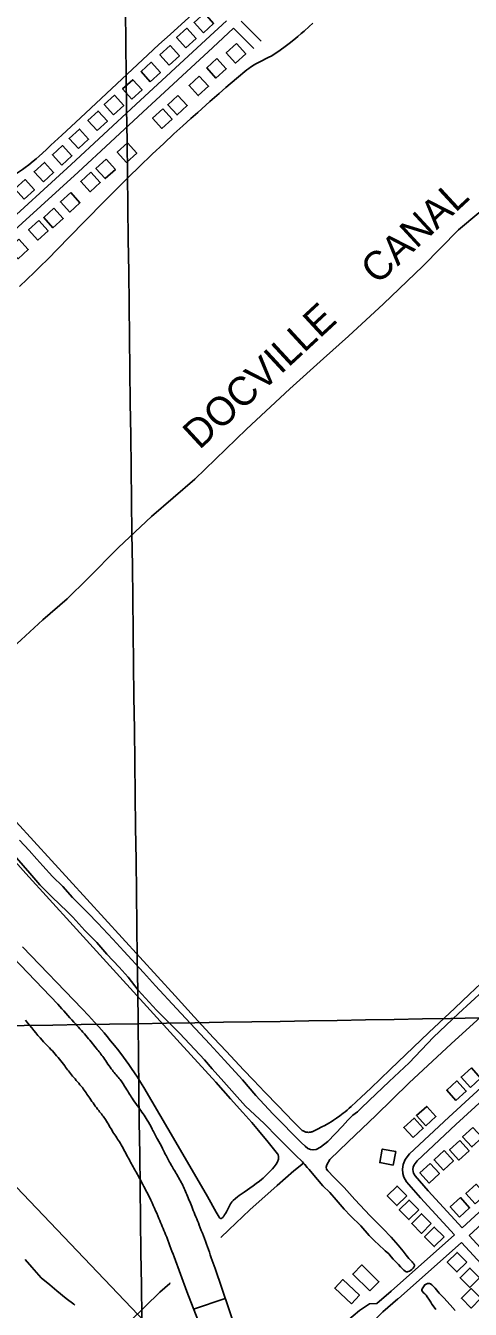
# Model space of a CAD drawing. Extents: x 3704301 to 3742427, y 506229 to 532009.
# Drawn here: x 3734570 to 3735860, y 517200 to 520919 of the extents above; entities that cross this region are included whole.
import ezdxf

# ---------------------------------------------------------------- set-up
doc = ezdxf.new("R2010")
doc.units = 0
for name, color, linetype in [('V-BLDG-OTLN', 7, 'Continuous'), ('V-GRID-MAJR', 7, 'Continuous'), ('V-RIVR-IDEN', 7, 'Continuous'), ('V-ROAD-CNTR', 7, 'Continuous'), ('V-SITE-VEGE', 7, 'Continuous'), ('V-TOPO-SHOR', 7, 'Continuous'), ('V-UTIL-LINE', 7, 'Continuous')]:
    doc.layers.add(name, color=color, linetype=linetype)

msp = doc.modelspace()

# ---------------------------------------------------------------- linework, layer by layer
at = {"layer": 'V-BLDG-OTLN'}
for points in [[(3735085.736, 520898.70900000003), (3735115.3680000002, 520925.577), (3735088.4990000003, 520955.21), (3735058.867, 520928.341)], [(3735034.812, 520855.145), (3735064.444, 520882.01300000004), (3735037.575, 520911.646), (3735007.943, 520884.777)], [(3735181.4960000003, 520867.42600000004), (3735151.93, 520840.48600000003), (3735178.8710000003, 520810.919), (3735208.437, 520837.86)], [(3734986.718, 520804.94200000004), (3735016.35, 520831.81), (3734989.481, 520861.443), (3734959.849, 520834.574)], [(3734931.674, 520756.614), (3734961.306, 520783.482), (3734934.437, 520813.115), (3734904.805, 520786.246)], [(3735124.842, 520823.858), (3735095.276, 520796.918), (3735122.217, 520767.351), (3735151.7830000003, 520794.292)], [(3734878.096, 520706.135), (3734907.728, 520733.003), (3734880.859, 520762.636), (3734851.227, 520735.767)], [(3735073.6040000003, 520773.275), (3735044.038, 520746.335), (3735070.9790000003, 520716.768), (3735100.545, 520743.70900000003)], [(3734825.023, 520661.10500000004), (3734854.6550000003, 520687.973), (3734827.786, 520717.606), (3734798.154, 520690.737)], [(3735011.96, 520717.167), (3734982.394, 520690.227), (3735009.335, 520660.66000000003), (3735038.901, 520687.601)], [(3734777.647, 520615.298), (3734807.279, 520642.166), (3734780.41, 520671.799), (3734750.778, 520644.93)], [(3734967.7460000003, 520677.99100000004), (3734938.18, 520651.05100000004), (3734965.1210000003, 520621.484), (3734994.687, 520648.425)], [(3734723.208, 520563.03500000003), (3734752.84, 520589.903), (3734725.971, 520619.536), (3734696.339, 520592.667)], [(3734674.7090000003, 520515.455), (3734704.341, 520542.32300000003), (3734677.472, 520571.956), (3734647.84, 520545.087)], [(3734865.387, 520579.425), (3734835.821, 520552.485), (3734862.762, 520522.918), (3734892.328, 520549.859)], [(3734803.63, 520532.439), (3734774.0640000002, 520505.499), (3734801.005, 520475.93200000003), (3734830.571, 520502.873)], [(3734621.722, 520466.514), (3734651.3540000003, 520493.382), (3734624.485, 520523.015), (3734594.853, 520496.146)], [(3734566.1, 520416.909), (3734595.7320000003, 520443.777), (3734568.863, 520473.41000000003), (3734539.231, 520446.541)], [(3734759.722, 520494.291), (3734730.156, 520467.351), (3734757.097, 520437.784), (3734786.663, 520464.72500000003)], [(3734700.821, 520435.456), (3734671.255, 520408.516), (3734698.196, 520378.949), (3734727.762, 520405.89)], [(3734652.156, 520389.967), (3734622.59, 520363.027), (3734649.531, 520333.46), (3734679.097, 520360.401)], [(3734608.105, 520354.431), (3734578.539, 520327.49100000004), (3734605.48, 520297.924), (3734635.046, 520324.865)], [(3734550.713, 520300.216), (3734521.147, 520273.276), (3734548.088, 520243.70900000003), (3734577.654, 520270.65)], [(3735860.114, 517842.693), (3735889.762, 517869.545), (3735862.911, 517899.193), (3735833.2630000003, 517872.342)], [(3735818.2490000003, 517805.162), (3735847.897, 517832.014), (3735821.046, 517861.662), (3735791.398, 517834.811)], [(3735730.478, 517731.234), (3735760.126, 517758.086), (3735733.275, 517787.734), (3735703.627, 517760.88300000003)], [(3735693.787, 517697.191), (3735723.435, 517724.043), (3735696.5840000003, 517753.691), (3735666.936, 517726.84)], [(3735866.6950000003, 517726.761), (3735837.265, 517699.67100000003), (3735864.356, 517670.24100000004), (3735893.785, 517697.332)], [(3735829.3170000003, 517688.67600000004), (3735799.887, 517661.586), (3735826.978, 517632.156), (3735856.407, 517659.24700000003)], [(3735636.298, 517617.445), (3735643.574, 517656.777), (3735604.241, 517664.053), (3735596.965, 517624.721)], [(3735783.997, 517659.70900000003), (3735754.5670000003, 517632.619), (3735781.6580000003, 517603.189), (3735811.0870000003, 517630.28)], [(3735743.062, 517622.117), (3735713.632, 517595.027), (3735740.723, 517565.597), (3735770.1520000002, 517592.688)], [(3735874.061, 517505.732), (3735903.7090000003, 517532.58400000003), (3735876.858, 517562.232), (3735847.21, 517535.381)], [(3735675.574, 517528.181), (3735647.386, 517556.561), (3735619.005, 517528.374), (3735647.193, 517499.993)], [(3735828.287, 517466.626), (3735857.935, 517493.478), (3735831.0840000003, 517523.126), (3735801.436, 517496.275)], [(3735710.233, 517487.816), (3735682.045, 517516.196), (3735653.664, 517488.009), (3735681.852, 517459.628)], [(3735746.4760000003, 517447.901), (3735718.288, 517476.281), (3735689.907, 517448.094), (3735718.095, 517419.713)], [(3735783.568, 517409.51), (3735755.38, 517437.89), (3735726.9990000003, 517409.70300000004), (3735755.187, 517381.322)], [(3735849.574, 517336.222), (3735821.386, 517364.602), (3735793.005, 517336.41500000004), (3735821.193, 517308.034)], [(3735568.544, 517252.967), (3735518.896, 517301.819), (3735545.0640000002, 517328.413), (3735594.7120000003, 517279.561)], [(3735886.8710000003, 517290.789), (3735858.683, 517319.169), (3735830.302, 517290.982), (3735858.49, 517262.601)], [(3735515.301, 517215.759), (3735466.529, 517260.924), (3735489.6520000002, 517285.893), (3735538.423, 517240.727)], [(3735890.467, 517231.498), (3735862.279, 517259.878), (3735833.898, 517231.691), (3735862.086, 517203.31)]]:
    msp.add_lwpolyline(points, close=True, dxfattribs=at)
at = {"layer": 'V-GRID-MAJR'}
for points in [[(3734972.0700000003, 511968.765), (3734896.2830000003, 518027.318), (3734820.471, 524087.803), (3734744.659, 530148.301), (3734744.6350000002, 530150.22)], [(3708498.534, 517706.704), (3713778.102, 517769.291), (3719057.661, 517832.646), (3724337.211, 517896.76900000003), (3729616.752, 517961.659), (3734896.2830000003, 518027.318), (3740175.804, 518093.744), (3740175.805, 518093.744)]]:
    msp.add_spline(points, degree=3, dxfattribs=at)
at = {"layer": 'V-ROAD-CNTR'}
for points in [[(3735152.728655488, 520933.5141067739), (3735092.729775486, 520878.3432171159), (3734889.6711816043, 520690.533592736), (3734702.124556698, 520517.22593935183), (3734485.429990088, 520319.63833452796), (3734461.7860373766, 520298.1883774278)], [(3735173.1676146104, 520911.5541506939), (3735113.06773481, 520856.28926122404), (3734910.037140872, 520668.50563679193), (3734722.4125161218, 520495.125983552), (3734505.615949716, 520297.44437891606), (3734481.807997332, 520275.846422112)], [(3735231.6104977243, 520852.9862678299), (3735173.1676146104, 520911.5541506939)], [(3735252.8464552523, 520874.17622544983), (3735195.2705704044, 520931.87711004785)], [(3734663.6026337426, 518083.7798062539), (3734467.4870259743, 518287.17739945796), (3734189.0345828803, 518588.35179710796), (3734008.078944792, 518780.6884124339), (3733923.8531132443, 518870.73123234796), (3733845.038270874, 518953.25106730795), (3733772.03041689, 519049.8518741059), (3733686.516587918, 519158.7036564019), (3733618.9227231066, 519235.5395027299), (3733578.629803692, 519280.4834128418), (3733492.704975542, 519373.463226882), (3733299.9583610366, 519576.45782089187), (3732978.34700426, 519928.68811642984), (3732708.274544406, 520237.06149968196), (3732479.026002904, 520500.727972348), (3732370.2532204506, 520626.19272141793), (3732327.4153061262, 520672.54662871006), (3732273.599413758, 520730.30651319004), (3732222.1415166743, 520782.2354093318), (3732160.9946389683, 520845.2532832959)], [(3735715.3775301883, 517522.9319279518), (3735674.750611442, 517568.70683640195), (3735667.454626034, 517582.4738088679), (3735664.0236328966, 517593.621786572), (3735663.122634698, 517605.641762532), (3735664.7736313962, 517619.44673492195), (3735671.2876183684, 517634.078705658), (3735683.59659375, 517650.37367306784), (3735797.6813655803, 517756.70046041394), (3736057.0648468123, 517994.008985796), (3736319.8183213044, 518233.007507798)], [(3735737.815485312, 517542.845888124), (3735699.5745617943, 517585.93080195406), (3735695.292570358, 517594.0117857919), (3735693.6875735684, 517599.2257753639), (3735693.25657443, 517604.9757638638), (3735694.023572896, 517611.38475104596), (3735697.297566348, 517618.7387363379), (3735705.960549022, 517630.2077133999), (3735818.033324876, 517734.660504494), (3736077.282806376, 517971.84503012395), (3736340.051280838, 518210.8585520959)], [(3736495.1509706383, 518040.098893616), (3736400.191160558, 517953.41506698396), (3736031.88089718, 517615.5297427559), (3735836.444288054, 517435.51210279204)], [(3736515.3219302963, 518017.89193803), (3736420.4451200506, 517931.28311124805), (3736052.182856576, 517593.44378692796), (3735856.742247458, 517413.42114697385)], [(3735715.55152984, 517522.73992833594), (3735814.2613324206, 517415.314143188)], [(3735737.6414856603, 517543.0378877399), (3735836.444288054, 517435.51210279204)], [(3735814.2613324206, 517415.314143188), (3735630.264700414, 517252.4424689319)], [(3735856.742247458, 517413.42114697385), (3735986.24598845, 517272.48342884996)], [(3735834.562291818, 517393.2211873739), (3735650.1486606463, 517229.97851385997)], [(3735834.562291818, 517393.2211873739), (3735971.4880179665, 517244.2054854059)], [(3735000.63295968, 517351.391271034), (3735037.7898853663, 517250.83847213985), (3735069.48782197, 517169.01163579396)], [(3735199.2405624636, 517083.8128061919), (3735119.7927213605, 517317.43233895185)], [(3735057.409846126, 517200.19057343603), (3735149.135662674, 517231.1475115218)], [(3735649.9846609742, 517229.83551414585), (3735606.502747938, 517192.46058889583), (3735576.93680707, 517163.0926476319), (3735549.5008619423, 517133.3657070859), (3735516.0589288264, 517101.87777006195), (3735470.400020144, 517062.42484896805), (3735418.3971241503, 517012.9029480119), (3735378.290204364, 516976.80902020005), (3735331.0002989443, 516933.58710664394), (3735291.3713782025, 516892.675188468)], [(3735630.428700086, 517252.58546864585), (3735588.8797831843, 517216.8715400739)], [(3735252.910455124, 516945.937081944), (3735318.7693234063, 517001.339971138), (3735438.606083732, 517109.692754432), (3735501.3599582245, 517165.3416431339), (3735538.667883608, 517196.304581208), (3735567.8358252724, 517215.55554270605), (3735588.8797831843, 517216.8715400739)]]:
    msp.add_lwpolyline(points, dxfattribs=at)
for points in [[(3735119.7927213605, 517317.43233895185), (3735073.574813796, 517443.89508602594), (3735053.9978529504, 517492.12898955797), (3735037.720885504, 517532.14990951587), (3735021.4939179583, 517567.21883937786), (3735001.853957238, 517601.6517705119), (3734983.425994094, 517633.94870591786), (3734967.305026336, 517665.36664308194), (3734953.0760547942, 517692.276589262), (3734937.39808615, 517721.85253010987), (3734922.6171157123, 517748.00547780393), (3734898.1031647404, 517784.2064054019), (3734881.8791971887, 517807.0333597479), (3734861.13323868, 517839.95029391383), (3734844.2272724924, 517865.1502435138), (3734821.66831761, 517892.1521895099), (3734796.6343676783, 517928.3761170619), (3734774.89841115, 517956.385061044), (3734744.924471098, 517992.81798817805), (3734710.35854023, 518031.5289107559), (3734663.6026337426, 518083.7798062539)], [(3734570.2168205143, 518037.463898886), (3734618.27872439, 517979.1670154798), (3734651.9486570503, 517943.88008605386), (3734683.38359418, 517905.04116373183), (3734706.36354822, 517875.67722246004), (3734734.627491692, 517841.92128997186), (3734755.9814489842, 517811.06235168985), (3734782.34839625, 517775.5644226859), (3734801.810357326, 517749.21347538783), (3734823.4753139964, 517713.39354702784), (3734845.0012709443, 517680.4436129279), (3734865.289230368, 517642.858688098), (3734884.409192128, 517608.4477569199), (3734903.0201549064, 517574.31982517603), (3734930.015100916, 517522.905928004), (3734956.6360476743, 517462.652048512), (3734976.0300088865, 517416.24814132), (3735000.63295968, 517351.391271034)]]:
    msp.add_spline(points, degree=3, dxfattribs=at)
at = {"layer": 'V-SITE-VEGE'}
for points in [[(3735054.389, 520952.87200000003), (3734989.1890000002, 520893.91000000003), (3734956.6750000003, 520864.341), (3734924.312, 520834.608), (3734864.191, 520778.745), (3734729.2260000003, 520652.641), (3734675.218, 520602.408), (3734643.7260000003, 520572.696), (3734630.68, 520560.514), (3734619.1950000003, 520549.995), (3734609.102, 520540.972), (3734600.245, 520533.26300000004), (3734592.481, 520526.697), (3734579.718, 520516.357), (3734569.285, 520508.384), (3734561.46, 520502.728), (3734555.592, 520498.683), (3734546.798, 520492.965), (3734538.0160000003, 520487.697), (3734536.0670000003, 520486.657), (3734534.137, 520485.772), (3734532.2290000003, 520485.03500000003), (3734528.44, 520483.956), (3734524.735, 520483.36600000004)], [(3735151.163, 520739.972), (3735181.488, 520765.781), (3735212.042, 520791.33400000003), (3735217.106, 520795.32300000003), (3735222.009, 520798.83), (3735226.7260000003, 520801.94), (3735231.24, 520804.722), (3735239.897, 520809.647), (3735247.628, 520813.729), (3735275.0500000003, 520827.542), (3735281.811, 520831.161), (3735286.81, 520833.988), (3735294.162, 520838.46), (3735301.289, 520843.28500000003), (3735319.103, 520856.346), (3735334.455, 520868.042), (3735347.705, 520878.49700000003), (3735359.154, 520887.813), (3735369.06, 520896.097), (3735377.639, 520903.452), (3735392.45, 520916.559), (3735403.384, 520926.59)], [(3734552.281, 520163.452), (3734574.524, 520184.518), (3734595.203, 520204.451), (3734614.454, 520223.286), (3734632.398, 520241.059), (3734665.826, 520274.617), (3734694.903, 520304.172), (3734796.355, 520408.01), (3734821.855, 520433.837), (3734841.069, 520453.117), (3734870.079, 520481.846), (3734899.365, 520510.289), (3734937.413, 520546.58400000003), (3734970.906, 520578.108), (3735000.383, 520605.5), (3735026.311, 520629.315), (3735049.109, 520650.028), (3735069.147, 520668.05), (3735104.4250000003, 520699.358), (3735131.0700000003, 520722.634), (3735151.163, 520739.972)], [(3735416.205, 517721.161), (3735403.147, 517714.886), (3735401.23, 517714.099), (3735399.329, 517713.499), (3735397.472, 517713.05700000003), (3735393.839, 517712.539), (3735390.556, 517712.418), (3735387.6520000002, 517712.565), (3735385.116, 517712.891), (3735382.9250000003, 517713.321), (3735379.2060000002, 517714.41000000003), (3735376.5530000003, 517715.504), (3735374.673, 517716.481), (3735372.062, 517718.195), (3735369.754, 517720.208), (3735346.173, 517744.145), (3735302.301, 517789.10500000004), (3735264.2430000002, 517828.543), (3735231.168, 517863.128), (3735202.377, 517893.45900000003), (3735152.285, 517946.693), (3735114.913, 517986.756), (3735059.089, 518047.10000000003), (3735003.4280000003, 518107.764), (3734132.115, 519060.852)], [(3734492.049, 518549.429), (3734570.506, 518462.793), (3734708.0640000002, 518311.425), (3735018.071, 517971.168), (3735121.342, 517857.572), (3735164.6180000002, 517809.733), (3735199.821, 517770.257), (3735225.87, 517740.471), (3735245.0840000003, 517718.056), (3735259.267, 517701.211), (3735269.748, 517688.563), (3735285.2, 517669.58), (3735300.284, 517650.587), (3735301.414, 517648.97500000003), (3735302.295, 517647.365), (3735302.967, 517645.768), (3735303.4420000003, 517644.18), (3735303.7490000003, 517642.614), (3735303.909, 517641.06700000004), (3735303.845, 517638.004)], [(3735303.845, 517638.004), (3735303.382, 517635.059), (3735302.612, 517632.245), (3735301.627, 517629.572), (3735300.489, 517627.041), (3735299.25, 517624.653), (3735296.534, 517620.157), (3735293.804, 517616.223), (3735291.199, 517612.805), (3735286.294, 517606.929), (3735282.448, 517602.655), (3735276.656, 517596.54600000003), (3735271.1410000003, 517590.916), (3735265.218, 517585.145), (3735259.518, 517580), (3735254.065, 517575.382), (3735248.873, 517571.21400000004), (3735238.985, 517563.75800000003), (3735230.242, 517557.538), (3735203.657, 517539.397), (3735195.406, 517533.59), (3735189.379, 517529.163), (3735184.969, 517525.777), (3735178.561, 517520.569), (3735172.435, 517515.156), (3735171.073, 517513.79000000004), (3735168.466, 517510.606), (3735167.217, 517508.857), (3735164.796, 517505.113), (3735160.399, 517497.441), (3735152.535, 517482.542), (3735149.6580000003, 517477.287), (3735147.188, 517473.09500000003), (3735145.066, 517469.857), (3735143.247, 517467.428), (3735141.685, 517465.664), (3735140.343, 517464.436), (3735139.19, 517463.621), (3735138.197, 517463.125), (3735137.343, 517462.867), (3735136.6040000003, 517462.783), (3735135.338, 517462.973), (3735134.4080000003, 517463.412), (3735133.724, 517463.91500000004), (3735132.719, 517464.966), (3735131.738, 517466.387), (3735123.0640000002, 517481.117), (3735097.163, 517526.253), (3735005.3170000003, 517684.20900000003), (3734959.196, 517763.134), (3734912.759, 517841.907), (3734903.3510000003, 517857.43700000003), (3734894.264, 517871.84), (3734885.521, 517885.199), (3734877.134, 517897.608), (3734869.112, 517909.136), (3734861.455, 517919.851), (3734854.16, 517929.81700000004), (3734840.199, 517948.3), (3734827.685, 517964.25800000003), (3734816.5300000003, 517978.06), (3734806.615, 517990.014), (3734797.83, 518000.381), (3734782.224, 518018.321), (3734770.341, 518031.60500000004), (3734752.253, 518051.27), (3734733.8850000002, 518070.621), (3734560.651, 518250.425)], [(3735907.049, 518158.917), (3735857.663, 518112.976), (3735814.711, 518072.532), (3735739.9050000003, 518001.376), (3735627.8200000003, 517894.292), (3735571.4820000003, 517840.856), (3735543.168, 517814.22000000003), (3735514.7320000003, 517787.655), (3735508.5270000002, 517782.031), (3735502.565, 517776.887), (3735496.8570000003, 517772.178), (3735491.409, 517767.863), (3735480.969, 517760.036), (3735471.62, 517753.468), (3735463.301, 517747.938), (3735455.934, 517743.261), (3735449.4250000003, 517739.298), (3735437.94, 517732.648), (3735429.265, 517727.897), (3735416.205, 517721.161)]]:
    msp.add_lwpolyline(points, dxfattribs=at)
at = {"layer": 'V-TOPO-SHOR'}
for points in [[(3735506.448, 520019.197), (3735607.748, 520112.768), (3735722.485, 520222.57800000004), (3735825.983, 520327.64), (3735884.801, 520376.954), (3735980.847, 520464.903), (3736096.444, 520580.23600000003), (3736174.092, 520648.398), (3736266.934, 520737.369), (3736360.509, 520820.07800000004), (3736443.1890000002, 520894.098), (3736500.7090000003, 520942.097)], [(3734280.103, 518854.829), (3734295.111, 518877.261), (3734316.47, 518903.201), (3734350.024, 518935.014), (3734442.61, 519030.928), (3734510.966, 519097.521), (3734557.306, 519139.352), (3734620.078, 519197.099), (3734690.594, 519258.772), (3734749.196, 519316.18200000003), (3734839.3200000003, 519407.087), (3734935.666, 519497.34), (3735060.748, 519605.218), (3735210.737, 519749.563), (3735336.323, 519866.445), (3735433.768, 519954.814), (3735506.448, 520019.197)], [(3735446.722, 517600.718), (3735442.937, 517605.69200000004), (3735441.737, 517611.98000000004), (3735443.56, 517618.64), (3735452.585, 517633.879), (3735505.526, 517685.065), (3735585.603, 517760.9), (3735682.471, 517856.13800000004), (3735804.409, 517968.909), (3735922.716, 518076.46400000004), (3736044.0810000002, 518185.549), (3736160.194, 518297.107), (3736296.849, 518415.922), (3736383.629, 518500.023), (3736470.767, 518577.876), (3736566.855, 518663.972), (3736672.077, 518752.939), (3736767.291, 518844.08900000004), (3736868.9450000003, 518938.854), (3736986.617, 519047.646), (3737092.954, 519147.099), (3737190.756, 519222.762), (3737278.222, 519300.705), (3737349.0640000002, 519379.754)], [(3734552.532, 518558.744), (3734580.463, 518528.757), (3734602.772, 518504.107), (3734620.528, 518484.44800000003), (3734648.524, 518454.074), (3734677.79, 518424.896), (3734706.2660000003, 518392.503), (3734750.207, 518348.92600000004), (3734779.91, 518318.886), (3734822.68, 518272.261), (3734854.614, 518236.988), (3734912.137, 518175.808), (3734947.203, 518137.04600000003), (3735007.811, 518070.84), (3735048.775, 518028.27900000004), (3735104.247, 517968.162), (3735146.471, 517921.244), (3735199.1040000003, 517864.222), (3735237.9960000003, 517819.332), (3735261.786, 517792.632), (3735288.102, 517765.391), (3735310.5500000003, 517742.818), (3735349.223, 517703.411), (3735369.279, 517683.297), (3735380.52, 517672.62700000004), (3735380.936, 517672.238)], [(3735376.406, 517623.17600000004), (3735373.504, 517626.58), (3735370.68, 517630.05700000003), (3735355.813, 517643.304), (3735333.2120000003, 517665.961), (3735301.386, 517697.14400000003), (3735261.521, 517737.89900000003), (3735208.0640000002, 517788.085), (3735175.772, 517824.294), (3735145.273, 517858.60000000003), (3735111.18, 517896.40400000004), (3735088.906, 517922.211), (3735016.9590000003, 517998.474), (3734949.773, 518066.347), (3734897.018, 518124.531), (3734867.2490000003, 518162.51300000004), (3734841.661, 518190.96400000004), (3734805.704, 518228.362), (3734776.735, 518262.23600000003), (3734741.9420000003, 518297.288), (3734706.628, 518335.593), (3734690.623, 518351.95900000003), (3734647.478, 518393.814), (3734610.923, 518429.304), (3734582.048, 518463.79000000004), (3734543.595, 518507.82)], [(3735380.936, 517672.238), (3735388.389, 517665.994), (3735395.938, 517662.987), (3735403.759, 517661.363), (3735413.0670000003, 517662.934), (3735425.298, 517669.27900000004), (3735446.863, 517685.761), (3735488.708, 517729.873), (3735504.31, 517748.155), (3735519.307, 517761.826), (3735532.3570000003, 517772.31200000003), (3735543.549, 517782.623), (3735566.221, 517805.092), (3735624.83, 517860.044), (3735682.719, 517914.09), (3735753.49, 517988.353), (3735825.934, 518056.77900000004), (3735897.593, 518122.218)], [(3735136.597, 517408.155), (3735159.41, 517429.632), (3735220.035, 517487.601), (3735299.733, 517557.923), (3735347.664, 517600.806), (3735376.406, 517623.17600000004)], [(3735698.35, 517325.336), (3735695.665, 517321.256), (3735693.899, 517318.99700000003), (3735689.85, 517315.11), (3735686.608, 517312.431), (3735683.313, 517310.526), (3735679.717, 517308.86100000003), (3735677.224, 517308.011), (3735673.841, 517308.34500000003), (3735670.5810000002, 517310.139), (3735666.665, 517313.265), (3735661.5, 517318.356), (3735656.937, 517323.042), (3735651.569, 517329.141), (3735644.77, 517336.284), (3735636.471, 517344.86100000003), (3735630.356, 517351.755), (3735623.97, 517359.887), (3735612.991, 517369.009), (3735592.128, 517387.91000000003), (3735584.198, 517396.014), (3735566.378, 517413.59), (3735542.31, 517441.226), (3735512.34, 517470.039), (3735494.0330000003, 517489.327), (3735470.88, 517516.70300000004), (3735452.557, 517537.996), (3735432.4820000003, 517557.49100000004), (3735401.0640000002, 517594.523), (3735392.196, 517604.73600000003), (3735386.826, 517610.757), (3735379.9820000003, 517618.982), (3735376.406, 517623.17600000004)], [(3735446.722, 517600.718), (3735464.255, 517582.667), (3735493.865, 517552.168), (3735525.205, 517517.68200000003), (3735569.188, 517470.326), (3735605.944, 517433.82800000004), (3735630.094, 517408.89), (3735650.811, 517385.135), (3735664.9450000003, 517368.055), (3735673.776, 517356.686), (3735681.656, 517346.96400000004), (3735686.123, 517341.664), (3735690.756, 517336.821), (3735693.5160000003, 517333.808), (3735696.056, 517331.033), (3735697.309, 517329.145), (3735697.952, 517327.506), (3735698.231, 517326.49700000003), (3735698.35, 517325.336)], [(3734568.7460000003, 517344.08900000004), (3734588.608, 517321.326), (3734615.383, 517290.501), (3734640.41, 517270.58400000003), (3734660.9, 517253.342), (3734687.473, 517231.068), (3734709.598, 517214.469), (3734712.975, 517211.598)], [(3734807.431, 517104.55100000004), (3734834.102, 517129.125), (3734874.64, 517166.476), (3734959.103, 517249.35500000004), (3734988.269, 517274.795), (3734988.306, 517275.94800000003)], [(3735760.136, 517198.64400000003), (3735754.647, 517205.90400000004), (3735748.667, 517214.641), (3735745.0640000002, 517220.455), (3735741.384, 517226.27400000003), (3735734.507, 517235.965), (3735731.4, 517240.298), (3735727.822, 517244.41500000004), (3735723.481, 517248.71), (3735721.471, 517251.083), (3735719.714, 517254.221), (3735719.544, 517256.23000000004), (3735720.398, 517258.98000000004), (3735727.8000000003, 517270.822), (3735733.862, 517273.3), (3735735.8910000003, 517274.164), (3735738.367, 517274.473), (3735741.515, 517273.994), (3735744.2600000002, 517272.987), (3735747.966, 517270.63800000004), (3735751.569, 517267.369), (3735757.4590000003, 517260.715), (3735769.3740000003, 517246.784), (3735783.288, 517232.641), (3735801.409, 517212.28), (3735816.042, 517196.418)]]:
    msp.add_lwpolyline(points, dxfattribs=at)
at = {"layer": 'V-UTIL-LINE'}
msp.add_lwpolyline([(3733206.682, 518954.555), (3735073.469, 516998.074)], dxfattribs=at)

# ---------------------------------------------------------------- texts
at = {"layer": 'V-RIVR-IDEN'}
msp.add_text('DOCVILLE     CANAL', height=82.99983200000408, rotation=42.79950073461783, dxfattribs=at).set_placement((3735074.246483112, 519688.6943988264))

doc.saveas('drawing.dxf')
